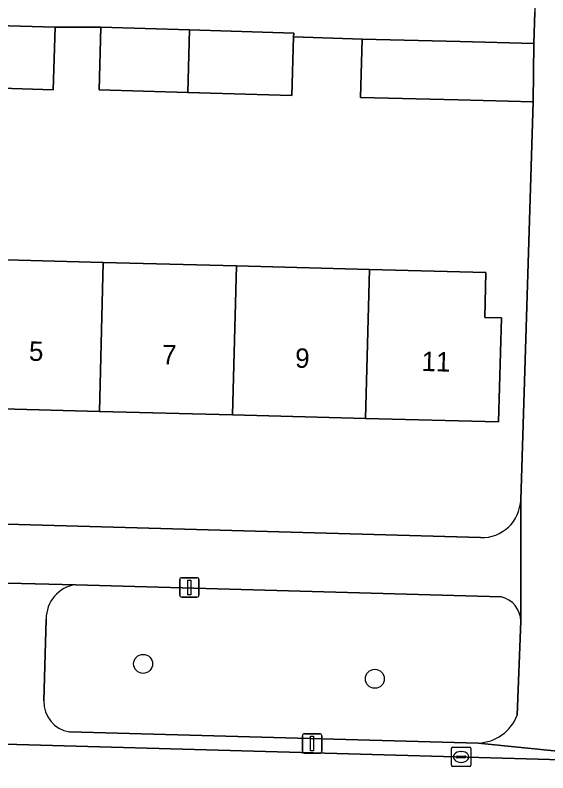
# Model space of a CAD drawing. Extents: x 162026 to 163502, y 387295 to 388169.
# Drawn here: x 162934.52 to 162962.01, y 387764.22 to 387803.28 of the extents above; entities that cross this region are included whole.
import ezdxf

# ---------------------------------------------------------------- set-up
doc = ezdxf.new("R2010")
doc.units = 0
for name, color, linetype in [('IMGEO_Boom', 7, 'Continuous'), ('IMGEO_Erf', 7, 'Continuous'), ('IMGEO_Groenvoorziening', 7, 'Continuous'), ('IMGEO_Kolk', 7, 'Continuous'), ('IMGEO_Lichtmast', 7, 'Continuous'), ('IMGEO_Pand', 7, 'Continuous'), ('IMGEO_Pand_nummerreeks', 7, 'Continuous'), ('IMGEO_Rijbaan_lokaal_open', 7, 'Continuous'), ('IMGEO_Voetpad_open', 7, 'Continuous')]:
    doc.layers.add(name, color=color, linetype=linetype)

msp = doc.modelspace()

# ---------------------------------------------------------------- linework, layer by layer
at = {"layer": 'IMGEO_Boom'}
for centre in [(162941.121, 387769.836), (162953.079, 387769.065)]:
    msp.add_circle(centre, 0.489, dxfattribs=at)
at = {"layer": 'IMGEO_Erf'}
for points in [[(162961.246, 387798.815), (162957.374, 387798.91), (162952.338, 387799.042), (162952.429, 387802.05), (162948.888, 387802.156), (162948.798, 387799.14), (162943.436, 387799.3), (162938.851, 387799.436), (162938.947, 387802.658), (162936.584, 387802.656), (162936.488, 387799.435), (162931.125, 387799.595), (162926.541, 387799.731), (162926.63, 387802.702), (162923.455, 387802.797), (162923.364, 387799.799), (162917.356, 387799.982), (162917.447, 387802.979), (162911.536, 387803.135), (162910.912, 387779.56)], [(162960.604, 387778.293), (162961.246, 387798.815)], [(162912.703, 387777.648), (162958.534, 387776.344)]]:
    msp.add_lwpolyline(points, dxfattribs=at)
msp.add_lwpolyline([(162945.933, 387790.354), (162952.8, 387790.175), (162958.811, 387790.018), (162958.751, 387787.695), (162959.607, 387787.673), (162959.467, 387782.313), (162952.6, 387782.492), (162945.733, 387782.671), (162938.866, 387782.851), (162931.999, 387783.03), (162925.132, 387783.209), (162918.265, 387783.388), (162918.466, 387791.071), (162925.332, 387790.892), (162932.199, 387790.713), (162939.067, 387790.533)], close=True, dxfattribs=at)
msp.add_arc((162958.593, 387778.355), 2.012, 268.3168, 358.2342, dxfattribs=at)
at = {"layer": 'IMGEO_Groenvoorziening'}
for points in [[(162959.593, 387773.29), (162937.647, 387773.917)], [(162936.123, 387772.146), (162936.001, 387767.926)], [(162960.422, 387767.19), (162960.611, 387772.035)], [(162937.321, 387766.328), (162958.414, 387765.754)]]:
    msp.add_lwpolyline(points, dxfattribs=at)
for centre, radius, start, end in [((162937.886, 387772.17), 1.763, 97.7831, 180.7909), ((162959.318, 387772.026), 1.293, 0.3772, 77.7176), ((162937.57, 387767.878), 1.57, 178.2437, 260.872), ((162958.331, 387767.992), 2.239, 272.1183, 339.0218)]:
    msp.add_arc(centre, radius, start, end, dxfattribs=at)
at = {"layer": 'IMGEO_Kolk'}
for p, q in [((162957.03, 387764.612), (162957.03, 387765.464)), ((162957.105, 387765.538), (162957.957, 387765.538)), ((162957.518, 387765.318), (162957.543, 387765.318)), ((162958.031, 387765.464), (162958.031, 387764.612)), ((162957.289, 387765.032), (162957.289, 387765.044)), ((162957.727, 387764.995), (162957.329, 387764.995)), ((162957.332, 387765.081), (162957.73, 387765.081)), ((162957.773, 387765.044), (162957.773, 387765.032)), ((162957.957, 387764.538), (162957.105, 387764.538)), ((162957.541, 387764.758), (162957.516, 387764.758))]:
    msp.add_line(p, q, dxfattribs=at)
for points in [[(162957.03, 387764.612), (162957.03, 387765.464)], [(162957.105, 387765.538), (162957.957, 387765.538)], [(162958.031, 387765.464), (162958.031, 387764.612)], [(162957.957, 387764.538), (162957.105, 387764.538)]]:
    msp.add_lwpolyline(points, dxfattribs=at)
for centre, radius, start, end in [((162957.107, 387765.462), 0.0765, 91.552, 178.448), ((162957.107, 387765.462), 0.0765, 91.552, 178.448), ((162957.955, 387765.462), 0.0765, 1.552, 88.448), ((162957.955, 387765.462), 0.0765, 1.552, 88.448), ((162957.329, 387765.041), 0.0403, 85.8775, 175.7526), ((162957.326, 387765.031), 0.0366, 178.938, 274.7102), ((162957.73, 387765.038), 0.043, 264.8664, 352.4533), ((162957.734, 387765.043), 0.0386, 1.7309, 96.639), ((162957.107, 387764.614), 0.0765, 181.552, 268.448), ((162957.107, 387764.614), 0.0765, 181.552, 268.448), ((162957.955, 387764.614), 0.0765, 271.552, 358.448), ((162957.955, 387764.614), 0.0765, 271.552, 358.448)]:
    msp.add_arc(centre, radius, start, end, dxfattribs=at)
for centre, major_axis, ratio, start_param, end_param in [((162957.517, 387765.038), (-0.387, 0.002), 0.722429, 4.712389, 7.853982), ((162957.542, 387765.038), (-0.39, 0.002), 0.717154, 1.570796, 4.712389)]:
    msp.add_ellipse(centre, major_axis=major_axis, ratio=ratio, start_param=start_param, end_param=end_param, dxfattribs=at)
at = {"layer": 'IMGEO_Lichtmast'}
for p, q in [((162943.013, 387773.377), (162943.013, 387774.177)), ((162943.013, 387774.177), (162943.013, 387773.377)), ((162943.113, 387774.277), (162943.903, 387774.277)), ((162943.903, 387774.277), (162943.113, 387774.277)), ((162944.003, 387774.177), (162944.003, 387773.377)), ((162944.003, 387773.377), (162944.003, 387774.177)), ((162943.903, 387773.277), (162943.113, 387773.277)), ((162943.113, 387773.277), (162943.903, 387773.277)), ((162949.346, 387765.332), (162949.346, 387766.132)), ((162949.346, 387766.132), (162949.346, 387765.332)), ((162949.446, 387766.232), (162950.236, 387766.232)), ((162950.236, 387766.232), (162949.446, 387766.232)), ((162950.336, 387766.132), (162950.336, 387765.332)), ((162950.336, 387765.332), (162950.336, 387766.132)), ((162950.236, 387765.232), (162949.446, 387765.232)), ((162949.446, 387765.232), (162950.236, 387765.232))]:
    msp.add_line(p, q, dxfattribs=at)
for points in [[(162943.433, 387774.152), (162943.583, 387774.152), (162943.583, 387773.402), (162943.433, 387773.402), (162943.433, 387774.152)], [(162949.766, 387766.107), (162949.916, 387766.107), (162949.916, 387765.357), (162949.766, 387765.357), (162949.766, 387766.107)]]:
    msp.add_lwpolyline(points, dxfattribs=at)
for centre, start, end in [((162943.113, 387774.177), 90, 180), ((162943.113, 387774.177), 90, 180), ((162943.903, 387774.177), 0, 90), ((162943.903, 387774.177), 360, 90), ((162943.113, 387773.377), 180, 270), ((162943.113, 387773.377), 180, 270), ((162943.903, 387773.377), 270, 0), ((162943.903, 387773.377), 270, 0), ((162949.446, 387766.132), 90, 180), ((162949.446, 387766.132), 90, 180), ((162950.236, 387766.132), 0, 90), ((162950.236, 387766.132), 360, 90), ((162949.446, 387765.332), 180, 270), ((162949.446, 387765.332), 180, 270), ((162950.236, 387765.332), 270, 0), ((162950.236, 387765.332), 270, 0)]:
    msp.add_arc(centre, 0.1, start, end, dxfattribs=at)
at = {"layer": 'IMGEO_Pand'}
for points in [[(162931.125, 387799.595), (162936.488, 387799.435), (162936.584, 387802.656), (162931.21, 387802.817)], [(162943.52, 387802.522), (162938.947, 387802.658), (162938.851, 387799.436), (162943.436, 387799.3)], [(162948.888, 387802.156), (162948.894, 387802.361), (162943.52, 387802.522), (162943.436, 387799.3), (162948.798, 387799.14)], [(162952.429, 387802.05), (162952.338, 387799.042), (162957.374, 387798.91), (162961.246, 387798.815), (162961.291, 387801.816), (162957.477, 387801.918)], [(162931.999, 387783.03), (162938.866, 387782.851), (162939.067, 387790.533), (162932.199, 387790.713)], [(162938.866, 387782.851), (162945.733, 387782.671), (162945.933, 387790.354), (162939.067, 387790.533)], [(162952.8, 387790.175), (162945.933, 387790.354), (162945.733, 387782.671), (162952.6, 387782.492)], [(162952.6, 387782.492), (162959.467, 387782.313), (162959.607, 387787.673), (162958.751, 387787.695), (162958.811, 387790.018), (162952.8, 387790.175)]]:
    msp.add_lwpolyline(points, close=True, dxfattribs=at)
at = {"layer": 'IMGEO_Rijbaan_lokaal_open'}
msp.add_lwpolyline([(163122.722, 387801.529), (163105.465, 387797.346), (163101.106, 387796.333), (163094.351, 387794.745), (163090.579, 387793.844), (163070.931, 387789.294), (163052.743, 387784.982), (163034.26, 387780.55), (163031.498, 387779.888), (163000, 387772.335), (162971.634, 387765.701), (162971.108, 387765.577), (162968.341, 387765.076), (162965.539, 387764.824), (162962.719, 387764.894), (162918.695, 387766.118), (162917.37, 387766.165), (162914.9, 387766.271), (162912.957, 387766.355), (162911.453, 387766.405), (162911.219, 387759.305)], dxfattribs=at)
at = {"layer": 'IMGEO_Voetpad_open'}
for points in [[(162962.935, 387857.804), (162961.338, 387803.428), (162961.291, 387801.816), (162961.246, 387798.815), (162960.604, 387778.293), (162960.611, 387772.035), (162960.422, 387767.19)], [(162911.576, 387804.652), (162911.536, 387803.135), (162917.447, 387802.979), (162923.455, 387802.797), (162926.63, 387802.702), (162926.637, 387802.953), (162931.21, 387802.817), (162936.584, 387802.656), (162938.947, 387802.658), (162943.52, 387802.522), (162948.894, 387802.361), (162948.888, 387802.156), (162952.429, 387802.05), (162957.477, 387801.918), (162961.291, 387801.816), (162961.338, 387803.428)], [(162960.611, 387772.035), (162960.604, 387778.293)], [(162958.534, 387776.344), (162912.703, 387777.648)], [(162937.647, 387773.917), (162932.738, 387774.028)], [(162932.738, 387774.028), (162937.647, 387773.917), (162959.593, 387773.29)], [(162936.001, 387767.926), (162936.123, 387772.146)], [(162958.414, 387765.754), (162962.674, 387765.321), (162965.683, 387765.35), (162967.573, 387765.537), (162967.491, 387767.965)], [(162911.483, 387767.095), (162911.453, 387766.405), (162912.957, 387766.355), (162914.9, 387766.271), (162917.37, 387766.165), (162918.695, 387766.118), (162962.719, 387764.894), (162962.674, 387765.321), (162958.414, 387765.754), (162937.321, 387766.328)]]:
    msp.add_lwpolyline(points, dxfattribs=at)
for centre, radius, start, end in [((162958.593, 387778.355), 2.012, 268.3168, 358.2342), ((162937.886, 387772.17), 1.763, 97.7831, 180.7909), ((162959.318, 387772.026), 1.293, 0.3772, 77.7176), ((162937.57, 387767.878), 1.57, 178.2437, 260.872), ((162958.331, 387767.992), 2.239, 272.1183, 339.0218)]:
    msp.add_arc(centre, radius, start, end, dxfattribs=at)

# ---------------------------------------------------------------- texts
at = {"layer": 'IMGEO_Pand_nummerreeks'}
for s, p in [('5', (162935.223, 387785.466)), ('7', (162942.09, 387785.287)), ('9', (162948.957, 387785.108)), ('11', (162955.478, 387784.938))]:
    msp.add_text(s, height=1, rotation=358.5054, dxfattribs=at).set_placement(p)

doc.saveas('drawing.dxf')
